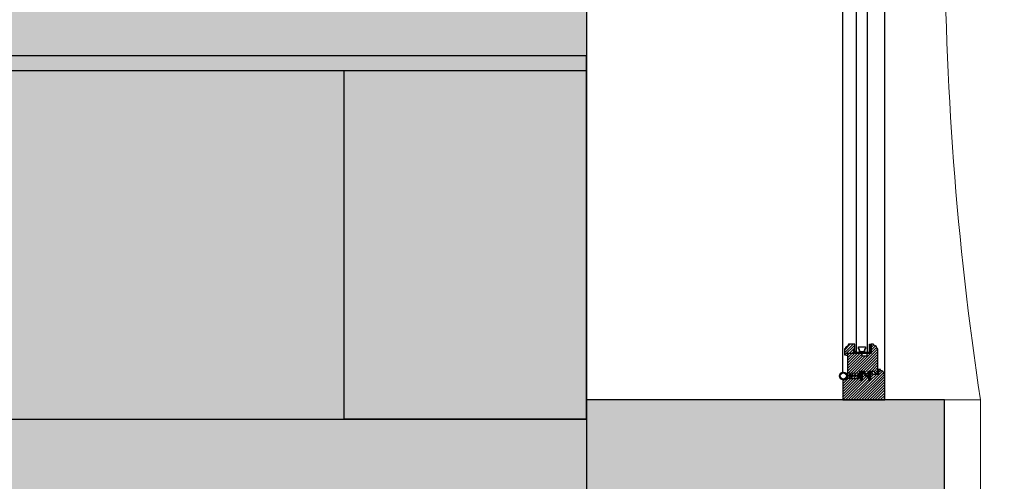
# Model space of a CAD drawing. Header units: millimetres. Extents: x 11706 to 69606, y 10911 to 38811.
# Tile 264 of 265: x 67956 to 69606, y 25149 to 25923. Entities that reach past the tile are written whole.
import ezdxf

# ---------------------------------------------------------------- set-up
doc = ezdxf.new("R2010")
doc.units = ezdxf.units.MM
for name, color, linetype in [('2', 7, 'Continuous'), ('doors', 4, 'Continuous'), ('floor', 172, 'Continuous'), ('Furniture', 34, 'Continuous'), ('Plaster', 81, 'Continuous'), ('wall', 5, 'Continuous')]:
    doc.layers.add(name, color=color, linetype=linetype)
doc.layers.add('concr', color=5, linetype='Continuous', lineweight=50)
doc.styles.get("Standard").update_dxf_attribs({"font": 'arial.ttf'})

# ---------------------------------------------------------------- blocks, each defined once
blk = doc.blocks.new('Joint-K7335')
at = {"layer": '2', "color": 7}
for points in [[(3.9, 10.7, -0.206505), (4.5, 11.8, -0.277528), (4.6, 11.7), (4.7, 11.5, 0.626267), (5.4, 11.5, 0.131441), (5.5, 11.7), (5.5, 18, 0.509109), (4.6, 18.4, -0.294424), (2, 18.3, 0.173488), (1.3, 18.5), (0, 18.5), (0, 2.1, 0.415334), (1.2, 0.9, 0.048115), (1.5, 0.9, 0.113375), (1.5, 1), (4, 2.8, 0.235966), (4, 2.9), (4, 3.3, 0.247659), (4, 3.4, 0.287937), (3.6, 3.4), (1.8, 2.3, -0.576722), (1.5, 2.5), (1.5, 3.3, -0.235966), (1.6, 3.5), (4, 5.3, 0.235966), (4, 5.3), (4, 5.7, 0.247659), (4, 5.8, 0.287937), (3.6, 5.8), (1.8, 4.8, -0.576722), (1.5, 5), (1.5, 6.3, -0.384094), (2.6, 7.5, -0.021813), (2.7, 7.5), (6.5, 7.5), (6.5, 7.6, 0.333043), (5.7, 8.5, -0.293245), (5.3, 8.9, 0.008528), (5.2, 9.3, 0.265517), (5, 9.5, 0.023748), (4.8, 9.5, -0.356149), (3.9, 10.7, -0.356149)], [(3.2, 10.8, 0.355005), (4.6, 8.8, -0.567624), (4.7, 8.8, -0.24708), (4.4, 8.7), (2.2, 9, -0.351704), (1.2, 10.1), (1.2, 12.9, -0.414214), (1.5, 13.2), (1.6, 13.2, 0.277073), (1.9, 13.4), (3.7, 16.8, -0.041112), (3.8, 17), (4.1, 17.7, -0.50666), (4.6, 17.7, -0.2771), (4.6, 17.5), (4.6, 13.3, 0.213422), (4.7, 13.1, -0.886227), (4.4, 12.6, 0.250571), (3.2, 10.8)]]:
    blk.add_lwpolyline(points, format="xyb", dxfattribs=at)
blk.add_lwpolyline([(1.6, 17.8, 0.632714), (1, 17.6), (1, 14.2, 0.78091), (1.6, 14.1), (3.2, 17.1, -0.117333), (3.3, 17.2, 1.218085), (3, 17.5, -0.285776), (2.7, 17.3, -0.145588)], format="xyb", close=True, dxfattribs=at)
blk = doc.blocks.new('wind 1400')
h = blk.add_hatch()
h.set_pattern_fill('ANSI31', color=4, angle=-90, style=0)
h.set_pattern_definition([(225, (7116.948, 124612.3033), (-2.24506403, 2.24506403), [])])
edge = h.paths.add_edge_path()
edge.add_line((-7.8, 1558), (-7.8, 1551.6))
edge.add_line((-7.8, 1551.6), (-17.5, 1551.6))
edge.add_line((-17.5, 1551.6), (-19.3, 1554.6))
edge.add_arc((-20.6, 1553.9), 1.5, 30.1137, 90)
edge.add_line((-20.6, 1555.4), (-23.9, 1555.4))
edge.add_line((-23.9, 1555.4), (-24.3, 1555))
edge.add_line((-24.3, 1555), (-24.3, 1514.1))
edge.add_line((-24.3, 1514.1), (-22.8, 1514.1))
edge.add_arc((-16.8, 1514.1), 6, 180, 270)
edge.add_line((-16.8, 1508.1), (-16.8, 1506.6))
edge.add_line((-16.8, 1506.6), (-13, 1506.6))
edge.add_line((-13, 1506.6), (-13, 1522))
edge.add_line((-13, 1522), (-5.5, 1522))
edge.add_line((-5.5, 1522), (-5.5, 1526.5))
edge.add_line((-5.5, 1526.5), (2, 1526.5))
edge.add_line((2, 1526.5), (2, 1522))
edge.add_line((2, 1522), (26.7, 1522))
edge.add_line((26.7, 1522), (26.7, 1558.8))
edge.add_line((26.7, 1558.8), (26.4, 1559.1))
edge.add_line((26.4, 1559.1), (6.5, 1558.6))
edge.add_line((6.5, 1558.6), (6.1, 1558.2))
edge.add_line((6.1, 1558.2), (6.1, 1551.6))
edge.add_line((6.1, 1551.6), (-0.6, 1551.6))
edge.add_line((-0.6, 1551.6), (-4.8, 1558.4))
edge.add_line((-4.8, 1558.4), (-7.4, 1558.4))
edge.add_line((-7.4, 1558.4), (-7.8, 1558))
edge = h.paths.add_edge_path()
edge.add_line((16.2, 1521.3), (16.2, 1516))
edge.add_line((16.2, 1516), (14.7, 1516))
edge.add_line((14.7, 1516), (14.7, 1506.6))
edge.add_line((14.7, 1506.6), (25.2, 1506.6))
edge.add_arc((29.1, 1506.7), 3.87, 108.7208, 181.2952, ccw=False)
edge.add_arc((26.6, 1514), 3.87, 288.7208, 361.2952)
edge.add_line((30.5, 1514.1), (32, 1514.1))
edge.add_line((32, 1514.1), (32, 1524.4))
edge.add_line((32, 1524.4), (26.7, 1525.4))
edge.add_line((26.7, 1525.4), (26.7, 1521.6))
edge.add_line((26.7, 1521.6), (16.2, 1521.3))
edge = h.paths.add_edge_path()
edge.add_line((7.5, 1560.3), (26.7, 1560.3))
edge.add_arc((33.5, 1560.3), 6.75, 90, 180, ccw=False)
edge.add_line((33.5, 1567), (34.5, 1567))
edge.add_line((34.5, 1567), (34.5, 1600))
edge.add_line((34.5, 1600), (-36, 1600))
edge.add_line((-36, 1600), (-36, 1556.5))
edge.add_line((-36, 1556.5), (-34.5, 1556.5))
edge.add_arc((-28.5, 1556.5), 6, 180, 270)
edge.add_line((-28.5, 1550.5), (-28.5, 1549))
edge.add_line((-28.5, 1549), (-25.4, 1549))
edge.add_line((-25.4, 1549), (-25.4, 1557.3))
edge.add_line((-25.4, 1557.3), (-16.4, 1557.3))
edge.add_line((-16.4, 1557.3), (-14.1, 1553.5))
edge.add_line((-14.1, 1553.5), (-12.3, 1553.5))
edge.add_line((-12.3, 1553.5), (-11.9, 1553.9))
edge.add_line((-11.9, 1553.9), (-11.9, 1567.4))
edge.add_line((-11.9, 1567.4), (-8.9, 1567.4))
edge.add_line((-8.9, 1567.4), (-8.9, 1561.8))
edge.add_line((-8.9, 1561.8), (-6.4, 1561.8))
edge.add_line((-6.4, 1561.8), (-6.4, 1560.3))
edge.add_line((-6.4, 1560.3), (-4.3, 1560.3))
edge.add_line((-4.3, 1560.3), (-0.3, 1553.5))
edge.add_line((-0.3, 1553.5), (1.6, 1553.5))
edge.add_line((1.6, 1553.5), (2, 1553.9))
edge.add_line((2, 1553.9), (2, 1567.4))
edge.add_line((2, 1567.4), (5, 1567.4))
edge.add_line((5, 1567.4), (5, 1561.8))
edge.add_line((5, 1561.8), (7.5, 1561.8))
at = {"ltscale": 10}
h = blk.add_hatch(dxfattribs=at)
h.set_pattern_fill('BRASS', color=4, scale=0.225, angle=-135, style=0)
h.set_pattern_definition([(315, (591.1752, 3518.9014), (-1.0102788, -1.0102788), []), (315, (590.67, 3518.3963), (-1.0102788, -1.0102788), [0.714375, -0.3571875])])
h.paths.add_polyline_path([(-13, 1518.6), (-10, 1518.6), (-10, 1509.6), (-13, 1509.6)])
h = blk.add_hatch(dxfattribs=at)
h.set_pattern_fill('ANGLE', color=4, scale=0.1125, angle=-135, style=0)
h.set_pattern_definition([(315, (600.9252, 3518.9014), (-0.55565335, -0.55565335), [0.5715, -0.2143125]), (225, (600.9252, 3518.9014), (-0.55565335, 0.55565335), [0.5715, -0.2143125])])
edge = h.paths.add_edge_path()
edge.add_line((14.7, 1522), (14.7, 1519.8))
edge.add_line((14.7, 1519.8), (13.2, 1519.8))
edge.add_arc((13.5, 1520.9), 1.16, 104.793, 255.207, ccw=False)
edge.add_line((13.2, 1522), (14.7, 1522))
h = blk.add_hatch(dxfattribs=at)
h.set_pattern_fill('ANGLE', color=4, scale=0.1125, angle=-135, style=0)
h.set_pattern_definition([(315, (600.9252, 3523.0264), (-0.55565335, -0.55565335), [0.5715, -0.2143125]), (225, (600.9252, 3523.0264), (-0.55565335, 0.55565335), [0.5715, -0.2143125])])
edge = h.paths.add_edge_path()
edge.add_line((16.2, 1521.6), (16.2, 1517.1))
edge.add_arc((15.5, 1517.7), 0.938, 216.8699, 323.1301, ccw=False)
edge.add_line((14.7, 1517.1), (14.7, 1521.6))
edge.add_arc((15.5, 1521.1), 0.926, 35.8841, 144.1159, ccw=False)
h = blk.add_hatch(dxfattribs=at)
h.set_pattern_fill('ANGLE', color=4, scale=0.1125, angle=-135, style=0)
h.set_pattern_definition([(315, (591.1752, 3518.9014), (-0.55565335, -0.55565335), [0.5715, -0.2143125]), (225, (591.1752, 3518.9014), (-0.55565335, 0.55565335), [0.5715, -0.2143125])])
h.paths.add_polyline_path([(-13, 1509.6), (-10, 1509.6), (-10, 1506.6), (-13, 1506.6)])
at = {"color": 8}
for p, q in [((-36, 1556.5), (-36, 852.5)), ((35, 852.5), (35, 1553.4))]:
    blk.add_line(p, q, dxfattribs=at)
blk.add_line((7.5, 1561.8), (7.5, 1560.3))
at = {"color": 4, "ltscale": 10}
for p, q in [((21, 1564), (27.9, 1564)), ((21.2, 1555.1), (28.1, 1555.5)), ((-10.8, 1522), (12.5, 1519.8)), ((-10.8, 1519.8), (12.5, 1522)), ((14.7, 1519.8), (-10, 1519.8))]:
    blk.add_line(p, q, dxfattribs=at)
at = {"color": 7}
for p, q in [((-6.8, 1519.8), (-6.8, 869.4)), ((11.5, 1519.8), (11.5, 869.4))]:
    blk.add_line(p, q, dxfattribs=at)
blk.add_lwpolyline([(7.5, 1560.3), (26.7, 1560.3, -0.414214), (33.5, 1567), (34.5, 1567), (34.5, 1600), (-36, 1600), (-36, 1556.5), (-34.5, 1556.5, 0.414214), (-28.5, 1550.5), (-28.5, 1549), (-25.4, 1549), (-25.4, 1557.3), (-16.4, 1557.3), (-14.1, 1553.5), (-12.3, 1553.5), (-11.9, 1553.9), (-11.9, 1567.4), (-8.9, 1567.4), (-8.9, 1561.8), (-6.4, 1561.8), (-6.4, 1560.3), (-4.3, 1560.3), (-0.3, 1553.5), (1.6, 1553.5), (2, 1553.9), (2, 1567.4), (5, 1567.4), (5, 1561.8), (7.5, 1561.8)], format="xyb", dxfattribs=at)
for points in [[(-7.8, 1558), (-7.8, 1551.6), (-17.5, 1551.6), (-19.3, 1554.6, 0.267417), (-20.6, 1555.4), (-23.9, 1555.4), (-24.3, 1555), (-24.3, 1514.1), (-22.8, 1514.1, 0.414214), (-16.8, 1508.1), (-16.8, 1506.6), (-13, 1506.6), (-13, 1522), (-5.5, 1522), (-5.5, 1526.5), (2, 1526.5), (2, 1522), (26.7, 1522), (26.7, 1558.8), (26.4, 1559.1), (6.5, 1558.6), (6.1, 1558.2), (6.1, 1551.6), (-0.6, 1551.6), (-4.8, 1558.4), (-7.4, 1558.4)], [(16.2, 1521.3), (16.2, 1516), (14.7, 1516), (14.7, 1506.6), (25.2, 1506.6, -0.327693), (27.9, 1510.4, 0.327693), (30.5, 1514.1), (32, 1514.1), (32, 1524.4), (26.7, 1525.4), (26.7, 1521.6), (16.2, 1521.3)]]:
    blk.add_lwpolyline(points, format="xyb", close=True, dxfattribs=at)
at = {"color": 4, "ltscale": 10}
for points in [[(21, 1560.3), (21, 1564), (7.5, 1564), (7.5, 1560.3)], [(21, 1558.9), (21.2, 1555.1), (7.7, 1554.5), (7.5, 1558.2)], [(-13, 1518.6), (-10, 1518.6), (-10, 1509.6), (-13, 1509.6)], [(12.5, 1522), (12.5, 1519.8), (-10.8, 1519.8), (-10.8, 1522)], [(-13, 1509.6), (-10, 1509.6), (-10, 1506.6), (-13, 1506.6)]]:
    blk.add_lwpolyline(points, close=True, dxfattribs=at)
at = {"color": 7}
for points in [[(8.4, 1510.8), (-3.6, 1510.8), (-3.6, 1514.5), (-2.9, 1514.5), (-1.1, 1519.8), (5.8, 1519.8), (7.6, 1514.5), (8.4, 1514.5)], [(8, 1511.1), (-3.3, 1511.1), (-3.3, 1514.1), (-2.6, 1514.1), (-0.8, 1519.4), (5.5, 1519.4), (7.3, 1514.1), (8, 1514.1)]]:
    blk.add_lwpolyline(points, close=True, dxfattribs=at)
at = {"color": 4, "ltscale": 10}
for points in [[(14.7, 1522), (14.7, 1519.8), (13.2, 1519.8, -0.770201), (13.2, 1522)], [(16.2, 1521.6), (16.2, 1517.1, -0.5), (14.7, 1517.1), (14.7, 1521.6, -0.5108)]]:
    blk.add_lwpolyline(points, format="xyb", close=True, dxfattribs=at)
at = {"color": 7}
for radius in [6.56, 5.25]:
    blk.add_circle((33.7, 1559.9), radius, dxfattribs=at)
at = {"color": 4, "ltscale": 10, "xscale": -0.75, "yscale": 0.75, "zscale": 0.75, "rotation": 180}
for p in [(-11.9, 1567.4), (2, 1567.4)]:
    blk.add_blockref('Joint-K7335', p, dxfattribs=at)
blk = doc.blocks.new('eqdf342')
h = blk.add_hatch(color=254)
h.paths.add_polyline_path([(0, -584.2), (736.6, -584.2), (736.6, -203.2), (609.6, -203.2), (609.6, 812.8), (0, 812.8)])
h.paths.add_polyline_path([(736.6, 812.8), (736.6, 1219.2), (0, 1219.2), (0, 812.8)])
h.paths.add_polyline_path([(762, 1216.9), (762, 812.8), (635, 812.8), (635, -177.8), (762, -177.8), (762, -607.3, 0.16622)])
h.paths.add_polyline_path([(635, 812.8), (609.6, 812.8), (609.6, -177.8), (635, -177.8)], flags=16)
h.paths.add_polyline_path([(736.6, 812.8), (762, 812.8), (762, 1216.9, 0.000217), (761.2, 1219.2), (736.6, 1219.2)])
h.paths.add_polyline_path([(736.6, -609.6), (761.2, -609.6, 0.000217), (762, -607.3), (762, -203.2), (736.6, -203.2)])
h.paths.add_polyline_path([(0, -584.2), (0, 0), (-660.4, 0), (-660.4, -584.2)])
h.paths.add_polyline_path([(-660.4, 0), (-1066.8, 0), (-1066.8, -584.2), (-660.4, -584.2)])
h.paths.add_polyline_path([(-1066.8, -584.2), (-1066.8, -609.6), (0, -609.6), (0, -584.2)])
h.paths.add_polyline_path([(0, -584.2), (0, -609.6), (736.6, -609.6), (736.6, -584.2)])
h.paths.add_polyline_path([(0, -609.6), (0, -609.5), (0, -609.5), (0, -609.6)], flags=9)
at = {"color": 0, "linetype": 'ByBlock', "lineweight": -2}
for p, q in [((-1066.8, 0), (-660.4, 0)), ((0, 0), (-1066.8, 0)), ((-1066.8, 0), (-1066.8, -609.6)), ((-660.4, 0), (-660.4, -584.2)), ((-1066.8, -584.2), (0, -584.2)), ((-1066.8, -609.6), (0, -609.6))]:
    blk.add_line(p, q, dxfattribs=at)
for p in [(-1066.8, 0), (-1066.8, -609.6)]:
    blk.add_point(p, dxfattribs=at)
at = {"color": 0, "linetype": 'ByBlock', "lineweight": -2, "flags": 1}
for tag in ['CAPPN', 'CAPMG', 'CAPMC', 'CAPQT', 'CAPDH', 'CAPGC']:
    blk.add_attdef(tag, (762, 1219.2), '', height=0.0254, rotation=270, dxfattribs=at)
at = {"color": 0, "linetype": 'ByBlock', "lineweight": -2, "text_generation_flag": 4, "flags": 1}
for tag in ['CAPPN', 'CAPMG', 'CAPMC', 'CAPQT', 'CAPDH', 'CAPGC']:
    blk.add_attdef(tag, (0, -609.6), '', height=0.0254, rotation=90, dxfattribs=at)

msp = doc.modelspace()

# ---------------------------------------------------------------- hatches: boundary and pattern name
at = {"layer": 'floor', "true_color": 0xfef4cd}
h = msp.add_hatch(color=254, dxfattribs=at)
h.paths.add_polyline_path([(43806.5, 27460.5), (48531.5, 27460.5), (48531.5, 22685.5), (48306.5, 22685.5), (48306.5, 22085.5), (48906.5, 22085.5), (48906.5, 22685.5), (48681.5, 22685.5), (48681.5, 27460.5), (63331.5, 27460.5), (63331.5, 22685.5), (63106.5, 22685.5), (63106.5, 22085.5), (63706.5, 22085.5), (63706.5, 22310.5), (63856.5, 22310.5), (63856.5, 22460.5), (63706.5, 22460.5), (63706.5, 22685.5), (63481.5, 22685.5), (63481.5, 27460.5), (68906.5, 27460.5), (68906.5, 22460.5), (64667.3, 22460.5), (64667.3, 22311.1), (65306.5, 22311.1), (65306.5, 20885.5), (65406.5, 20885.5), (65406.5, 22311.1), (68906.5, 22311.1), (68906.5, 19785.5), (65406.5, 19785.5), (65406.5, 19885.5), (65306.5, 19885.5), (65306.5, 19585.5), (65406.5, 19585.5), (65406.5, 18585.5), (65306.5, 18585.5), (65306.5, 17010.5), (64906.5, 17010.5), (64906.5, 16760.5), (63906.5, 16760.5), (63906.5, 17010.5), (63706.5, 17010.5), (63706.5, 17085.5), (63106.5, 17085.5), (63106.5, 16485.5), (63506.5, 16485.5), (63506.5, 11710.5), (56081.5, 11710.5), (56081.5, 16485.5), (56306.5, 16485.5), (56306.5, 17085.5), (55706.5, 17085.5), (55706.5, 16485.5), (55931.5, 16485.5), (55931.5, 11710.5), (48681.5, 11710.5), (48681.5, 16485.5), (48906.5, 16485.5), (48906.5, 17085.5), (48306.5, 17085.5), (48306.5, 16485.5), (48531.5, 16485.5), (48531.5, 11710.5), (43806.5, 11710.5)])
h.paths.add_polyline_path([(48606.5, 20751.9), (48506.5, 20751.9), (48506.5, 18419.2), (48606.5, 18419.2)], flags=16)
h.paths.add_polyline_path([(55706.5, 22685.5), (56306.5, 22685.5), (56306.5, 22085.5), (55706.5, 22085.5)], flags=16)
at = {"layer": 'wall', "true_color": 0x706e6b}
h = msp.add_hatch(color=8, dxfattribs=at)
h.paths.add_polyline_path([(12406.5, 15910.5), (16506.5, 15910.5), (16506.5, 16010.5), (16606.5, 16010.5), (16606.5, 14810.5), (16506.5, 14810.5), (16506.5, 15810.5), (12406.5, 15810.5)])
h.paths.add_polyline_path([(68906.5, 19785.5), (65406.5, 19785.5), (65406.5, 19885.5), (65306.5, 19885.5), (65306.5, 19585.5), (65406.5, 19585.5), (65406.5, 19685.5), (68906.5, 19685.5)])
h.paths.add_polyline_path([(68906.5, 22460.5), (64667.3, 22460.5), (64667.3, 22311.1), (65306.5, 22311.1), (65306.5, 20885.5), (65406.5, 20885.5), (65406.5, 22311.1), (68906.5, 22311.1)])
h.paths.add_polyline_path([(16606.5, 13910.5), (16506.5, 13910.5), (16506.5, 11710.5), (16606.5, 11710.5)])
h.paths.add_polyline_path([(65406.5, 18585.5), (65306.5, 18585.5), (65306.5, 17010.5), (65406.5, 17010.5)])
h.paths.add_polyline_path([(63706.5, 16485.5), (63506.5, 16485.5), (63506.5, 11710.5), (63706.5, 11710.5)])
h.paths.add_polyline_path([(63906.5, 17010.5), (63706.5, 17010.5), (63706.5, 16760.5), (63906.5, 16760.5)])
h.paths.add_polyline_path([(66906.5, 17010.5), (64906.5, 17010.5), (64906.5, 16760.5), (66906.5, 16760.5)])
h.paths.add_polyline_path([(63481.5, 27460.5), (63331.5, 27460.5), (63331.5, 22685.5), (63481.5, 22685.5)], flags=16)
h.paths.add_polyline_path([(63856.5, 22460.5), (63706.5, 22460.5), (63706.5, 22310.5), (63856.5, 22310.5)], flags=17)
h.paths.add_polyline_path([(56081.5, 16485.5), (55931.5, 16485.5), (55931.5, 11710.5), (56081.5, 11710.5)])
h.paths.add_polyline_path([(48681.5, 16485.5), (48531.5, 16485.5), (48531.5, 11710.5), (48681.5, 11710.5)])
h.paths.add_polyline_path([(48681.5, 27460.5), (48531.5, 27460.5), (48531.5, 22685.5), (48681.5, 22685.5)], flags=16)
h.paths.add_polyline_path([(19056.5, 22085.5), (18956.5, 22085.5), (18956.5, 17085.5), (19056.5, 17085.5)])
h.paths.add_polyline_path([(26806.5, 13826.7), (26706.5, 13826.7), (26706.5, 11710.5), (26806.5, 11710.5)])
h.paths.add_polyline_path([(18706.5, 22435.5), (12406.5, 22435.5), (12406.5, 22335.5), (18706.5, 22335.5)])
h.paths.add_polyline_path([(26106.5, 22435.5), (19306.5, 22435.5), (19306.5, 22335.5), (26106.5, 22335.5)], flags=17)
h.paths.add_polyline_path([(12406.5, 18085.5), (12406.5, 18185.5), (16606.5, 18185.5), (16606.5, 16910.5), (16506.5, 16910.5), (16506.5, 18085.5)])
h.paths.add_polyline_path([(31206.5, 16835.5), (28206.5, 16835.5), (28206.5, 16735.5), (31206.5, 16735.5)])
h.paths.add_polyline_path([(19306.5, 22956.8), (19206.5, 22956.8), (19206.5, 22685.5), (19306.5, 22685.5)], flags=17)
h.paths.add_polyline_path([(28206.5, 22435.5), (31206.5, 22435.5), (31206.5, 22335.5), (28206.5, 22335.5)], flags=17)
h.paths.add_polyline_path([(69506.5, 20085.5), (68906.5, 20085.5), (68906.5, 19485.5), (69506.5, 19485.5)])
h.paths.add_polyline_path([(66906.5, 15610.5), (66906.5, 17010.5), (68906.5, 17010.5), (68906.5, 17885.5), (69606.5, 17885.5), (69606.5, 16310.5), (67606.5, 16310.5), (67606.5, 15610.5)])
h.paths.add_polyline_path([(48606.5, 20751.9), (48506.5, 20751.9), (48506.5, 18419.2), (48606.5, 18419.2)])
h.paths.add_polyline_path([(43506.5, 11710.5), (44106.5, 11710.5), (44106.5, 11010.5), (43506.5, 11010.5)])
h.paths.add_polyline_path([(63106.5, 22685.5), (63706.5, 22685.5), (63706.5, 22085.5), (63106.5, 22085.5)], flags=17)
h.paths.add_polyline_path([(69606.5, 23085.5), (68906.5, 23085.5), (68906.5, 21685.5), (69606.5, 21685.5)])
h.paths.add_polyline_path([(65706.5, 11710.5), (66906.5, 11710.5), (66906.5, 14610.5), (67606.5, 14610.5), (67606.5, 10910.5), (65706.5, 10910.5)])
h.paths.add_polyline_path([(62706.5, 11710.5), (64106.5, 11710.5), (64106.5, 10910.5), (62706.5, 10910.5)])
h.paths.add_polyline_path([(55306.5, 11710.5), (56706.5, 11710.5), (56706.5, 10910.5), (55306.5, 10910.5)])
h.paths.add_polyline_path([(47906.5, 11710.5), (49306.5, 11710.5), (49306.5, 10910.5), (47906.5, 10910.5)])
h.paths.add_polyline_path([(60506.5, 11710.5), (61106.5, 11710.5), (61106.5, 11010.5), (60506.5, 11010.5)])
h.paths.add_polyline_path([(58306.5, 11710.5), (58906.5, 11710.5), (58906.5, 11010.5), (58306.5, 11010.5)])
h.paths.add_polyline_path([(53106.5, 11710.5), (53706.5, 11710.5), (53706.5, 11010.5), (53106.5, 11010.5)])
h.paths.add_polyline_path([(50906.5, 11710.5), (51506.5, 11710.5), (51506.5, 11010.5), (50906.5, 11010.5)])
h.paths.add_polyline_path([(45706.5, 11710.5), (46306.5, 11710.5), (46306.5, 11010.5), (45706.5, 11010.5)])
h.paths.add_polyline_path([(48306.5, 17085.5), (48906.5, 17085.5), (48906.5, 16485.5), (48306.5, 16485.5)])
h.paths.add_polyline_path([(55706.5, 17085.5), (56306.5, 17085.5), (56306.5, 16485.5), (55706.5, 16485.5)])
h.paths.add_polyline_path([(63106.5, 17085.5), (63706.5, 17085.5), (63706.5, 16485.5), (63106.5, 16485.5)])
h.paths.add_polyline_path([(55706.5, 22685.5), (56306.5, 22685.5), (56306.5, 22085.5), (55706.5, 22085.5)], flags=17)
h.paths.add_polyline_path([(48306.5, 22685.5), (48906.5, 22685.5), (48906.5, 22085.5), (48306.5, 22085.5)], flags=17)
h.paths.add_polyline_path([(40506.5, 11710.5), (41906.5, 11710.5), (41906.5, 10910.5), (40506.5, 10910.5)])
h.paths.add_polyline_path([(33506.5, 17085.5), (34106.5, 17085.5), (34106.5, 16485.5), (33506.5, 16485.5)])
h.paths.add_polyline_path([(40906.5, 17085.5), (41506.5, 17085.5), (41506.5, 16485.5), (40906.5, 16485.5)])
h.paths.add_polyline_path([(40906.5, 22685.5), (41506.5, 22685.5), (41506.5, 22085.5), (40906.5, 22085.5)], flags=17)
h.paths.add_polyline_path([(33506.5, 22685.5), (34106.5, 22685.5), (34106.5, 22085.5), (33506.5, 22085.5)], flags=17)
h.paths.add_polyline_path([(26406.5, 20751.9), (26506.5, 20751.9), (26506.5, 18419.2), (26406.5, 18419.2)])
h.paths.add_polyline_path([(33106.5, 11710.5), (34506.5, 11710.5), (34506.5, 10910.5), (33106.5, 10910.5)])
h.paths.add_polyline_path([(38306.5, 11710.5), (38906.5, 11710.5), (38906.5, 11010.5), (38306.5, 11010.5)])
h.paths.add_polyline_path([(36106.5, 11710.5), (36706.5, 11710.5), (36706.5, 11010.5), (36106.5, 11010.5)])
h.paths.add_polyline_path([(30906.5, 11710.5), (31506.5, 11710.5), (31506.5, 11010.5), (30906.5, 11010.5)])
h.paths.add_polyline_path([(11746.5, 20385.5), (12406.5, 20385.5), (12406.5, 20985.5), (11746.5, 20985.5)])
h.paths.add_polyline_path([(12406.5, 20985.5), (11706.5, 20985.5), (11706.5, 23360.5), (12406.5, 23360.5)])
h.paths.add_polyline_path([(11746.5, 18785.5), (12406.5, 18785.5), (12406.5, 18185.5), (11746.5, 18185.5)])
h.paths.add_polyline_path([(11746.5, 15210.5), (12406.5, 15210.5), (12406.5, 15810.5), (11746.5, 15810.5)])
h.paths.add_polyline_path([(11746.5, 13610.5), (12406.5, 13610.5), (12406.5, 13010.5), (11746.5, 13010.5)])
h.paths.add_polyline_path([(12406.5, 18185.5), (11706.5, 18185.5), (11706.5, 15810.5), (12406.5, 15810.5)])
h.paths.add_polyline_path([(25706.5, 11710.5), (27106.5, 11710.5), (27106.5, 10910.5), (25706.5, 10910.5)])
h.paths.add_polyline_path([(18306.5, 11710.5), (19706.5, 11710.5), (19706.5, 10910.5), (18306.5, 10910.5)])
h.paths.add_polyline_path([(28706.5, 11710.5), (29306.5, 11710.5), (29306.5, 11010.5), (28706.5, 11010.5)])
h.paths.add_polyline_path([(23506.5, 11710.5), (24106.5, 11710.5), (24106.5, 11010.5), (23506.5, 11010.5)])
h.paths.add_polyline_path([(21306.5, 11710.5), (21906.5, 11710.5), (21906.5, 11010.5), (21306.5, 11010.5)])
h.paths.add_polyline_path([(16306.5, 11710.5), (16906.5, 11710.5), (16906.5, 11010.5), (16306.5, 11010.5)])
h.paths.add_polyline_path([(14306.5, 11710.5), (14906.5, 11710.5), (14906.5, 11010.5), (14306.5, 11010.5)])
h.paths.add_polyline_path([(11706.5, 13010.5), (12406.5, 13010.5), (12406.5, 11710.5), (12906.5, 11710.5), (12906.5, 10910.5), (11706.5, 10910.5)])
h.paths.add_polyline_path([(18706.5, 17085.5), (19306.5, 17085.5), (19306.5, 16485.5), (18706.5, 16485.5)])
h.paths.add_polyline_path([(26106.5, 17085.5), (26706.5, 17085.5), (26706.5, 16485.5), (26106.5, 16485.5)])
h.paths.add_polyline_path([(26106.5, 22685.5), (26706.5, 22685.5), (26706.5, 22085.5), (26106.5, 22085.5)], flags=17)
h.paths.add_polyline_path([(18706.5, 22685.5), (19306.5, 22685.5), (19306.5, 22085.5), (18706.5, 22085.5)], flags=17)
h.paths.add_polyline_path([(14306.5, 31260.5), (14406.5, 31260.5), (14406.5, 30060.5), (14906.5, 30060.5), (14906.5, 29960.5), (14306.5, 29960.5)], flags=17)
h.paths.add_polyline_path([(26456.5, 27460.5), (26356.5, 27460.5), (26356.5, 23766.8), (26456.5, 23766.8)], flags=17)
h.paths.add_polyline_path([(19306.5, 27460.5), (19206.5, 27460.5), (19206.5, 23766.8), (19306.5, 23766.8)], flags=17)
h.paths.add_polyline_path([(11706.5, 28260.5), (12606.5, 28260.5), (12606.5, 27460.5), (12406.5, 27460.5), (12406.5, 26160.5), (11706.5, 26160.5)])
h.paths.add_polyline_path([(16906.5, 27460.5), (13406.5, 27460.5), (13406.5, 28260.5), (16906.5, 28260.5)])
h.paths.add_polyline_path([(11906.5, 30560.5), (11906.5, 31860.5), (15506.5, 31860.5), (15506.5, 28260.5), (14906.5, 28260.5), (14906.5, 31260.5), (12506.5, 31260.5), (12506.5, 30560.5)])
h.paths.add_polyline_path([(12506.5, 29560.5), (11906.5, 29560.5), (11906.5, 28260.5), (12506.5, 28260.5)], flags=17)
h.paths.add_polyline_path([(33106.5, 27460.5), (34506.5, 27460.5), (34506.5, 28260.5), (33106.5, 28260.5)], flags=16)
h.paths.add_polyline_path([(11746.5, 23960.5), (12406.5, 23960.5), (12406.5, 23360.5), (11746.5, 23360.5)])
h.paths.add_polyline_path([(11746.5, 25560.5), (12406.5, 25560.5), (12406.5, 26160.5), (11746.5, 26160.5)])
h.paths.add_polyline_path([(25706.5, 27460.5), (27106.5, 27460.5), (27106.5, 28260.5), (25706.5, 28260.5)], flags=17)
h.paths.add_polyline_path([(18306.5, 27460.5), (19706.5, 27460.5), (19706.5, 28260.5), (18306.5, 28260.5)], flags=17)
h.paths.add_polyline_path([(23506.5, 27460.5), (24106.5, 27460.5), (24106.5, 28160.5), (23506.5, 28160.5)], flags=17)
h.paths.add_polyline_path([(21306.5, 27460.5), (21906.5, 27460.5), (21906.5, 28160.5), (21306.5, 28160.5)], flags=17)
h.paths.add_polyline_path([(30906.5, 27460.5), (31506.5, 27460.5), (31506.5, 28160.5), (30906.5, 28160.5)], flags=17)
h.paths.add_polyline_path([(28706.5, 27460.5), (29306.5, 27460.5), (29306.5, 28160.5), (28706.5, 28160.5)], flags=17)
h.paths.add_polyline_path([(47906.5, 27660.5), (46306.5, 27660.5), (46306.5, 27460.5), (47906.5, 27460.5)], flags=17)
h.paths.add_polyline_path([(45706.5, 27660.5), (44106.5, 27660.5), (44106.5, 27460.5), (45706.5, 27460.5)], flags=17)
h.paths.add_polyline_path([(43006.5, 27460.5), (43006.5, 28260.5), (43406.5, 28260.5), (43406.5, 29360.5), (44106.5, 29360.5), (44106.5, 28260.5), (44106.5, 27460.5)], flags=16)
h.paths.add_polyline_path([(46306.5, 27460.5), (45706.5, 27460.5), (45706.5, 28160.5), (46306.5, 28160.5)], flags=16)
h.paths.add_polyline_path([(55306.5, 27460.5), (56706.5, 27460.5), (56706.5, 28260.5), (55306.5, 28260.5)], flags=16)
h.paths.add_polyline_path([(47906.5, 27460.5), (49306.5, 27460.5), (49306.5, 28260.5), (47906.5, 28260.5)], flags=16)
h.paths.add_polyline_path([(53106.5, 27460.5), (53706.5, 27460.5), (53706.5, 28160.5), (53106.5, 28160.5)], flags=16)
h.paths.add_polyline_path([(50906.5, 27460.5), (51506.5, 27460.5), (51506.5, 28160.5), (50906.5, 28160.5)], flags=16)
h.paths.add_polyline_path([(38306.5, 27460.5), (38306.5, 28260.5), (38406.5, 28260.5), (38406.5, 29160.5), (39106.5, 29160.5), (39106.5, 28260.5), (39406.5, 28260.5), (39406.5, 27460.5)], flags=16)
h.paths.add_polyline_path([(40969.2, 28260.5), (41451.7, 28260.5), (41451.7, 27460.5), (40969.2, 27460.5)], flags=17)
h.paths.add_polyline_path([(67906.5, 27460.5), (67906.5, 28260.5), (69606.5, 28260.5), (69606.5, 26885.5), (68906.5, 26885.5), (68906.5, 27460.5)])
h.paths.add_polyline_path([(65706.5, 27460.5), (66306.5, 27460.5), (66306.5, 28160.5), (65706.5, 28160.5)])
h.paths.add_polyline_path([(62706.5, 27460.5), (64106.5, 27460.5), (64106.5, 28260.5), (62706.5, 28260.5)], flags=16)
h.paths.add_polyline_path([(60506.5, 27460.5), (61106.5, 27460.5), (61106.5, 28160.5), (60506.5, 28160.5)], flags=16)
h.paths.add_polyline_path([(58306.5, 27460.5), (58906.5, 27460.5), (58906.5, 28160.5), (58306.5, 28160.5)], flags=16)
h.paths.add_polyline_path([(69506.5, 25285.5), (68906.5, 25285.5), (68906.5, 24685.5), (69506.5, 24685.5)])
h.paths.add_polyline_path([(48906.5, 31560.5), (48606.5, 31560.5), (48606.5, 31260.5), (48906.5, 31260.5)])
h.paths.add_polyline_path([(48906.5, 38810.5), (48606.5, 38810.5), (48606.5, 38510.5), (48906.5, 38510.5)])
h.paths.add_polyline_path([(45106.5, 33360.5), (45106.5, 38810.5), (44256.5, 38810.5), (44256.5, 38110.5), (44406.5, 38110.5), (44406.5, 33360.5)])
h.paths.add_polyline_path([(41106.5, 32860.5), (41506.5, 32860.5), (41506.5, 33760.5), (41106.5, 33760.5), (41106.5, 38110.5), (40756.5, 38110.5), (40756.5, 38810.5), (41756.5, 38810.5), (41756.5, 38110.5), (41606.5, 38110.5), (41606.5, 31960.5), (41706.5, 31960.5), (41706.5, 31260.5), (41106.5, 31260.5)])
h.paths.add_polyline_path([(43656.5, 38760.5), (43306.5, 38760.5), (43306.5, 38110.5), (43656.5, 38110.5)])
h.paths.add_polyline_path([(42706.5, 38760.5), (42356.5, 38760.5), (42356.5, 38110.5), (42706.5, 38110.5)])
h.paths.add_polyline_path([(33906.5, 37485.5), (33906.5, 38810.5), (39156.5, 38810.5), (39156.5, 38110.5), (34606.5, 38110.5), (34606.5, 37485.5)])
h.paths.add_polyline_path([(39106.5, 31260.5), (38406.5, 31260.5), (38406.5, 30360.5), (39106.5, 30360.5)])
h.paths.add_polyline_path([(33906.5, 32585.5), (34606.5, 32585.5), (34606.5, 31960.5), (39406.5, 31960.5), (39406.5, 31260.5), (33906.5, 31260.5)])
h.paths.add_polyline_path([(38556.5, 34460.5), (39156.5, 34460.5), (39156.5, 33860.5), (38556.5, 33860.5)])
h.paths.add_polyline_path([(38556.5, 36210.5), (39156.5, 36210.5), (39156.5, 35610.5), (38556.5, 35610.5)])
h.paths.add_polyline_path([(36506.5, 34460.5), (37106.5, 34460.5), (37106.5, 33860.5), (36506.5, 33860.5)])
h.paths.add_polyline_path([(36506.5, 36210.5), (37106.5, 36210.5), (37106.5, 35610.5), (36506.5, 35610.5)])
h.paths.add_polyline_path([(34606.5, 36285.5), (33906.5, 36285.5), (33906.5, 33785.5), (34606.5, 33785.5)])
h.paths.add_polyline_path([(41206.5, 33760.5), (41106.5, 33760.5), (41106.5, 32860.5), (41206.5, 32860.5)], flags=17)
h.paths.add_polyline_path([(42606.5, 31260.5), (43406.5, 31260.5), (43406.5, 30360.5), (44106.5, 30360.5), (44106.5, 31260.5), (45106.5, 31260.5), (45106.5, 33360.5), (44406.5, 33360.5), (44406.5, 31960.5), (42606.5, 31960.5)])
h.paths.add_polyline_path([(45206.5, 31360.5), (45106.5, 31360.5), (45106.5, 31260.5), (45206.5, 31260.5)])
h.paths.add_polyline_path([(45006.5, 36635.5), (44506.5, 36635.5), (44506.5, 35635.5), (45006.5, 35635.5)], flags=16)
h.paths.add_polyline_path([(45006.5, 34435.5), (44506.5, 34435.5), (44506.5, 33435.5), (45006.5, 33435.5)], flags=16)
edge = h.paths.add_edge_path()
edge.add_line((65406.5, 20885.5), (65306.5, 20885.5))
edge.add_line((65406.5, 19885.5), (65306.5, 19885.5))
edge.add_line((14406.5, 30060.5), (14575.3, 31124.3))

# ---------------------------------------------------------------- linework, layer by layer
at = {"layer": 'concr', "color": 253, "lineweight": 0}
msp.add_lwpolyline([(69506.5, 25285.5), (69506.5, 24685.5), (69566.5, 24685.5), (69566.5, 25285.5), (69506.5, 25285.5), (69506.5, 24685.5)], dxfattribs=at)
at = {"layer": 'floor'}
msp.add_lwpolyline([(63706.5, 22460.5), (63706.5, 22685.5), (63481.5, 22685.5), (63481.5, 27460.5), (68906.5, 27460.5), (68906.5, 22460.5)], dxfattribs=at)
at = {"layer": 'Plaster', "lineweight": 0}
msp.add_lwpolyline([(69566.5, 26885.5), (68906.5, 26885.5), (68906.5, 25285.5), (69566.5, 25285.5, -0.075), (69566.5, 26885.5), (69566.5, 26885.5)], format="xyb", dxfattribs=at)
at = {"layer": 'wall'}
msp.add_lwpolyline([(69506.5, 25285.5), (68906.5, 25285.5), (68906.5, 24685.5), (69506.5, 24685.5)], close=True, dxfattribs=at)

# ---------------------------------------------------------------- block references
at = {"layer": 'doors', "rotation": 180}
msp.add_blockref('wind 1400', (69370.4, 26885.5), dxfattribs=at)
at = {"layer": 'Furniture', "rotation": 180}
msp.add_blockref('eqdf342', (67839.7, 25253.1), dxfattribs=at)

doc.saveas('drawing.dxf')
